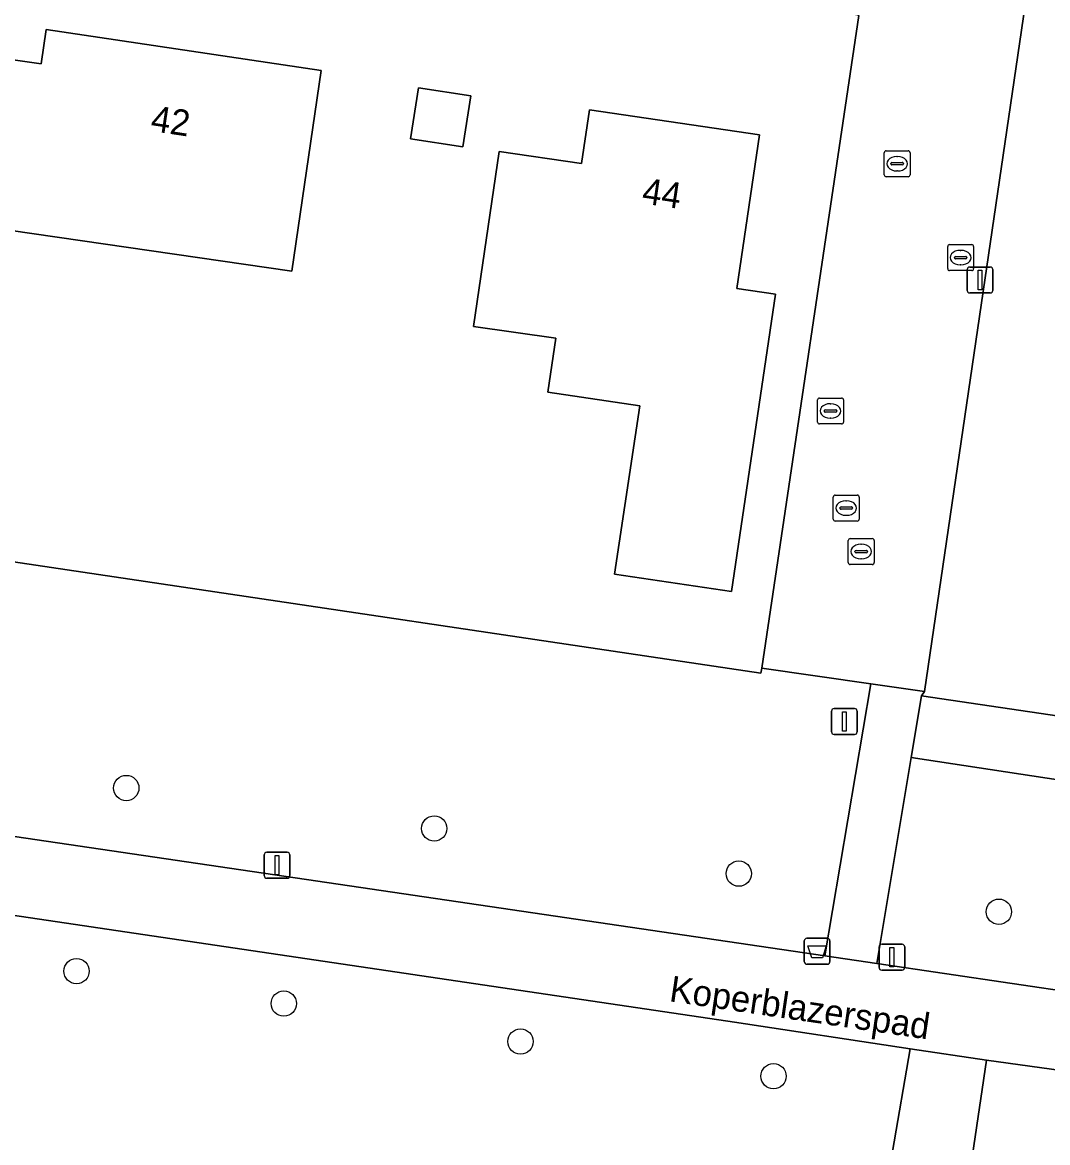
# Model space of a CAD drawing. Extents: x 164148 to 165261, y 382513 to 383432.
# Drawn here: x 164569.02 to 164608.56, y 383010.67 to 383053.88 of the extents above; entities that cross this region are included whole.
import ezdxf

# ---------------------------------------------------------------- set-up
doc = ezdxf.new("R2010")
doc.units = 0
for name, color, linetype in [('IMGEO_Afvalbak', 7, 'Continuous'), ('IMGEO_Boom', 7, 'Continuous'), ('IMGEO_Brandkraan', 7, 'Continuous'), ('IMGEO_Erf', 7, 'Continuous'), ('IMGEO_Fietspad_gesloten', 7, 'Continuous'), ('IMGEO_Groenvoorziening', 7, 'Continuous'), ('IMGEO_Hek', 7, 'Continuous'), ('IMGEO_Kolk', 7, 'Continuous'), ('IMGEO_Lichtmast', 7, 'Continuous'), ('IMGEO_Openbare_ruimte_label', 7, 'Continuous'), ('IMGEO_Pand', 7, 'Continuous'), ('IMGEO_Pand_nummerreeks', 7, 'Continuous'), ('IMGEO_Rijbaan_lokaal_open', 7, 'Continuous'), ('IMGEO_Rioolput', 7, 'Continuous'), ('IMGEO_Verkeersbordpaal', 7, 'Continuous')]:
    doc.layers.add(name, color=color, linetype=linetype)

msp = doc.modelspace()

# ---------------------------------------------------------------- linework, layer by layer
at = {"layer": 'IMGEO_Afvalbak'}
for p, q in [((164599.175, 383017.648), (164599.175, 383018.448)), ((164599.175, 383018.448), (164599.175, 383017.648)), ((164599.275, 383018.548), (164600.065, 383018.548)), ((164600.065, 383018.548), (164599.275, 383018.548)), ((164600.165, 383018.448), (164600.165, 383017.648)), ((164600.165, 383017.648), (164600.165, 383018.448)), ((164600.065, 383017.548), (164599.275, 383017.548)), ((164599.275, 383017.548), (164600.065, 383017.548))]:
    msp.add_line(p, q, dxfattribs=at)
msp.add_lwpolyline([(164599.318, 383018.262), (164600.022, 383018.262), (164599.873, 383017.792), (164599.467, 383017.792), (164599.318, 383018.262)], dxfattribs=at)
for centre, start, end in [((164599.275, 383018.448), 90, 180), ((164599.275, 383018.448), 90, 180), ((164600.065, 383018.448), 0, 90), ((164600.065, 383018.448), 360, 90), ((164599.275, 383017.648), 180, 270), ((164599.275, 383017.648), 180, 270), ((164600.065, 383017.648), 270, 0), ((164600.065, 383017.648), 270, 0)]:
    msp.add_arc(centre, 0.1, start, end, dxfattribs=at)
at = {"layer": 'IMGEO_Boom'}
for centre in [(164573.022, 383024.347), (164584.901, 383022.786), (164596.649, 383021.044), (164606.682, 383019.573), (164571.103, 383017.283), (164579.098, 383016.03), (164588.228, 383014.566), (164597.989, 383013.227)]:
    msp.add_circle(centre, 0.489, dxfattribs=at)
at = {"layer": 'IMGEO_Brandkraan'}
for p, q in [((164604.706, 383044.384), (164604.706, 383045.236)), ((164604.781, 383045.31), (164605.633, 383045.31)), ((164605.194, 383045.09), (164605.219, 383045.09)), ((164605.707, 383045.236), (164605.707, 383044.384)), ((164604.965, 383044.804), (164604.965, 383044.816)), ((164605.403, 383044.767), (164605.005, 383044.767)), ((164605.008, 383044.853), (164605.406, 383044.853)), ((164605.217, 383044.53), (164605.192, 383044.53)), ((164605.449, 383044.816), (164605.449, 383044.804)), ((164605.633, 383044.31), (164604.781, 383044.31))]:
    msp.add_line(p, q, dxfattribs=at)
for points in [[(164604.706, 383044.384), (164604.706, 383045.236)], [(164604.781, 383045.31), (164605.633, 383045.31)], [(164605.707, 383045.236), (164605.707, 383044.384)], [(164605.633, 383044.31), (164604.781, 383044.31)]]:
    msp.add_lwpolyline(points, dxfattribs=at)
for centre, radius, start, end in [((164604.783, 383045.234), 0.0765, 91.552, 178.448), ((164604.783, 383045.234), 0.0765, 91.552, 178.448), ((164605.631, 383045.234), 0.0765, 1.552, 88.448), ((164605.631, 383045.234), 0.0765, 1.552, 88.448), ((164605.005, 383044.813), 0.0403, 85.8775, 175.7526), ((164605.002, 383044.803), 0.0366, 178.938, 274.7102), ((164605.406, 383044.81), 0.043, 264.8664, 352.4533), ((164605.41, 383044.815), 0.0386, 1.7309, 96.639), ((164604.783, 383044.386), 0.0765, 181.552, 268.448), ((164604.783, 383044.386), 0.0765, 181.552, 268.448), ((164605.631, 383044.386), 0.0765, 271.552, 358.448), ((164605.631, 383044.386), 0.0765, 271.552, 358.448)]:
    msp.add_arc(centre, radius, start, end, dxfattribs=at)
for centre, major_axis, ratio, start_param, end_param in [((164605.193, 383044.81), (-0.387, 0.002), 0.722429, 4.712389, 7.853982), ((164605.218, 383044.81), (-0.39, 0.002), 0.717154, 1.570796, 4.712389)]:
    msp.add_ellipse(centre, major_axis=major_axis, ratio=ratio, start_param=start_param, end_param=end_param, dxfattribs=at)
at = {"layer": 'IMGEO_Erf'}
msp.add_lwpolyline([(164623.816, 383163.728), (164623.27, 383160.3), (164619.179, 383132.443), (164618.352, 383126.809), (164615.891, 383110.249), (164614.945, 383103.98), (164613.433, 383093.793), (164612.816, 383089.325), (164610.85, 383076.068), (164610.275, 383072.012), (164608.947, 383063.175), (164608.549, 383060.35), (164603.815, 383028.066), (164603.697, 383027.909), (164653.403, 383020.558), (164672.613, 383150.649)], dxfattribs=at)
for points in [[(164601.28, 383054.146), (164600.005, 383054.394), (164594.166, 383055.226), (164588.211, 383056.086), (164572.546, 383058.416), (164567.568, 383059.175), (164561.903, 383060.016), (164555.592, 383060.91), (164547.597, 383062.105), (164543.882, 383036.919), (164543.993, 383036.903), (164543.97, 383036.746), (164597.503, 383028.776), (164597.531, 383028.965)], [(164579.413, 383044.291), (164565.824, 383046.249), (164566.755, 383052.712), (164569.733, 383052.283), (164569.929, 383053.611), (164580.534, 383052.034)], [(164586.007, 383049.082), (164583.987, 383049.399), (164584.296, 383051.366), (164586.316, 383051.049)], [(164590.892, 383050.515), (164597.45, 383049.551), (164596.575, 383043.615), (164598.059, 383043.396), (164596.367, 383031.925), (164591.854, 383032.602), (164592.827, 383039.09), (164589.287, 383039.621), (164589.586, 383041.7), (164586.418, 383042.155), (164587.407, 383048.898), (164590.587, 383048.438)]]:
    msp.add_lwpolyline(points, close=True, dxfattribs=at)
at = {"layer": 'IMGEO_Fietspad_gesloten'}
for points in [[(164609.803, 383016.423), (164601.968, 383017.579), (164599.963, 383017.871), (164542.422, 383026.352), (164540.385, 383026.655), (164491.665, 383033.898), (164488.159, 383034.419), (164477.812, 383035.957), (164476.86, 383036.098), (164470.165, 383037.076), (164452.721, 383039.625), (164450.7, 383039.958), (164396.385, 383048.006)], [(164412.017, 383042.603), (164466.338, 383034.589), (164468.317, 383034.298), (164475.967, 383033.169), (164495.251, 383030.312), (164497.229, 383030.019), (164557.267, 383021.125), (164559.245, 383020.832), (164596.489, 383015.315), (164603.253, 383014.289), (164606.207, 383013.843), (164611.224, 383013.148)]]:
    msp.add_lwpolyline(points, dxfattribs=at)
for points in [[(164603.299, 383025.53), (164603.697, 383027.909), (164603.815, 383028.066), (164601.741, 383028.363), (164599.963, 383017.871), (164601.968, 383017.579)], [(164604.952, 383005.406), (164606.207, 383013.843), (164603.253, 383014.289), (164602.579, 383010.326), (164601.744, 383004.692), (164601.66, 383004.124), (164580.781, 382863.291), (164580.496, 382861.369), (164580.359, 382860.446), (164577.371, 382840.307), (164580.335, 382839.876), (164583.055, 382858.156)]]:
    msp.add_lwpolyline(points, close=True, dxfattribs=at)
at = {"layer": 'IMGEO_Groenvoorziening'}
for points in [[(164543.97, 383036.746), (164542.422, 383026.352), (164599.963, 383017.871), (164601.741, 383028.363), (164597.531, 383028.965), (164597.503, 383028.776)], [(164603.697, 383027.909), (164603.299, 383025.53), (164616.839, 383023.466), (164616.85, 383023.465), (164619.033, 383023.132), (164620.11, 383022.968), (164653.018, 383017.951), (164653.403, 383020.558)], [(164616.839, 383023.466), (164603.299, 383025.53), (164601.968, 383017.579), (164609.803, 383016.423), (164611.582, 383019.838), (164613.752, 383022.379), (164615.082, 383023.08), (164615.716, 383023.345)], [(164603.253, 383014.289), (164596.489, 383015.315), (164559.245, 383020.832), (164557.674, 383010.23), (164559.158, 383010.01), (164559.192, 383010.238), (164561.335, 383009.918), (164568.072, 383008.923), (164576.251, 383007.746), (164579.342, 383007.299), (164582.433, 383006.853), (164598.85, 383004.484), (164601.322, 383004.142), (164601.66, 383004.124), (164601.744, 383004.692), (164602.579, 383010.326)]]:
    msp.add_lwpolyline(points, close=True, dxfattribs=at)
msp.add_lwpolyline([(164645.496, 382950.967), (164651.008, 382987.673), (164651.902, 382993.63), (164653.078, 383001.462), (164650.705, 383001.947), (164651.419, 383007.225), (164611.224, 383013.148), (164606.207, 383013.843), (164604.952, 383005.406), (164583.055, 382858.156), (164580.335, 382839.876), (164601.872, 382836.441)], dxfattribs=at)
at = {"layer": 'IMGEO_Hek'}
for points in [[(164597.531, 383028.965), (164597.503, 383028.776), (164543.97, 383036.746)], [(164603.697, 383027.909), (164653.403, 383020.558)]]:
    msp.add_lwpolyline(points, dxfattribs=at)
at = {"layer": 'IMGEO_Kolk'}
for p, q in [((164602.256, 383048.006), (164602.256, 383048.858)), ((164602.331, 383048.932), (164603.183, 383048.932)), ((164603.257, 383048.858), (164603.257, 383048.006)), ((164602.515, 383048.426), (164602.515, 383048.438)), ((164602.558, 383048.475), (164602.956, 383048.475)), ((164602.744, 383048.712), (164602.769, 383048.712)), ((164602.999, 383048.438), (164602.999, 383048.426)), ((164602.953, 383048.389), (164602.555, 383048.389)), ((164602.767, 383048.152), (164602.742, 383048.152)), ((164603.183, 383047.932), (164602.331, 383047.932)), ((164600.293, 383034.721), (164600.293, 383035.573)), ((164600.368, 383035.647), (164601.22, 383035.647)), ((164601.294, 383035.573), (164601.294, 383034.721)), ((164600.552, 383035.141), (164600.552, 383035.153)), ((164600.99, 383035.104), (164600.592, 383035.104)), ((164600.595, 383035.19), (164600.993, 383035.19)), ((164600.781, 383035.427), (164600.806, 383035.427)), ((164601.036, 383035.153), (164601.036, 383035.141)), ((164601.22, 383034.647), (164600.368, 383034.647)), ((164600.804, 383034.867), (164600.779, 383034.867))]:
    msp.add_line(p, q, dxfattribs=at)
for points in [[(164602.256, 383048.006), (164602.256, 383048.858)], [(164602.331, 383048.932), (164603.183, 383048.932)], [(164603.257, 383048.858), (164603.257, 383048.006)], [(164603.183, 383047.932), (164602.331, 383047.932)], [(164600.293, 383034.721), (164600.293, 383035.573)], [(164600.368, 383035.647), (164601.22, 383035.647)], [(164601.294, 383035.573), (164601.294, 383034.721)], [(164601.22, 383034.647), (164600.368, 383034.647)]]:
    msp.add_lwpolyline(points, dxfattribs=at)
for centre, radius, start, end in [((164602.333, 383048.856), 0.0765, 91.552, 178.448), ((164602.333, 383048.856), 0.0765, 91.552, 178.448), ((164603.181, 383048.856), 0.0765, 1.552, 88.448), ((164603.181, 383048.856), 0.0765, 1.552, 88.448), ((164602.555, 383048.435), 0.0403, 85.8775, 175.7526), ((164602.552, 383048.425), 0.0366, 178.938, 274.7102), ((164602.956, 383048.432), 0.043, 264.8664, 352.4533), ((164602.96, 383048.437), 0.0386, 1.7309, 96.639), ((164602.333, 383048.008), 0.0765, 181.552, 268.448), ((164602.333, 383048.008), 0.0765, 181.552, 268.448), ((164603.181, 383048.008), 0.0765, 271.552, 358.448), ((164603.181, 383048.008), 0.0765, 271.552, 358.448), ((164600.37, 383035.571), 0.0765, 91.552, 178.448), ((164600.37, 383035.571), 0.0765, 91.552, 178.448), ((164601.218, 383035.571), 0.0765, 1.552, 88.448), ((164601.218, 383035.571), 0.0765, 1.552, 88.448), ((164600.592, 383035.15), 0.0403, 85.8775, 175.7526), ((164600.589, 383035.14), 0.0366, 178.938, 274.7102), ((164600.993, 383035.147), 0.043, 264.8664, 352.4533), ((164600.997, 383035.152), 0.0386, 1.7309, 96.639), ((164600.37, 383034.723), 0.0765, 181.552, 268.448), ((164600.37, 383034.723), 0.0765, 181.552, 268.448), ((164601.218, 383034.723), 0.0765, 271.552, 358.448), ((164601.218, 383034.723), 0.0765, 271.552, 358.448)]:
    msp.add_arc(centre, radius, start, end, dxfattribs=at)
for centre, major_axis, ratio, start_param, end_param in [((164602.743, 383048.432), (-0.387, 0.002), 0.722429, 4.712389, 7.853982), ((164602.768, 383048.432), (-0.39, 0.002), 0.717154, 1.570796, 4.712389), ((164600.78, 383035.147), (-0.387, 0.002), 0.722429, 4.712389, 7.853982), ((164600.805, 383035.147), (-0.39, 0.002), 0.717154, 1.570796, 4.712389)]:
    msp.add_ellipse(centre, major_axis=major_axis, ratio=ratio, start_param=start_param, end_param=end_param, dxfattribs=at)
at = {"layer": 'IMGEO_Lichtmast'}
for p, q in [((164605.459, 383043.546), (164605.459, 383044.346)), ((164605.459, 383044.346), (164605.459, 383043.546)), ((164605.559, 383044.446), (164606.349, 383044.446)), ((164606.349, 383044.446), (164605.559, 383044.446)), ((164606.449, 383044.346), (164606.449, 383043.546)), ((164606.449, 383043.546), (164606.449, 383044.346)), ((164606.349, 383043.446), (164605.559, 383043.446)), ((164605.559, 383043.446), (164606.349, 383043.446)), ((164578.342, 383020.966), (164578.342, 383021.766)), ((164578.342, 383021.766), (164578.342, 383020.966)), ((164578.442, 383021.866), (164579.232, 383021.866)), ((164579.232, 383021.866), (164578.442, 383021.866)), ((164579.332, 383021.766), (164579.332, 383020.966)), ((164579.332, 383020.966), (164579.332, 383021.766)), ((164579.232, 383020.866), (164578.442, 383020.866)), ((164578.442, 383020.866), (164579.232, 383020.866)), ((164602.06, 383017.418), (164602.06, 383018.218)), ((164602.06, 383018.218), (164602.06, 383017.418)), ((164602.16, 383018.318), (164602.95, 383018.318)), ((164602.95, 383018.318), (164602.16, 383018.318)), ((164603.05, 383018.218), (164603.05, 383017.418)), ((164603.05, 383017.418), (164603.05, 383018.218)), ((164602.95, 383017.318), (164602.16, 383017.318)), ((164602.16, 383017.318), (164602.95, 383017.318))]:
    msp.add_line(p, q, dxfattribs=at)
for points in [[(164605.879, 383044.321), (164606.029, 383044.321), (164606.029, 383043.571), (164605.879, 383043.571), (164605.879, 383044.321)], [(164578.762, 383021.741), (164578.912, 383021.741), (164578.912, 383020.991), (164578.762, 383020.991), (164578.762, 383021.741)], [(164602.48, 383018.193), (164602.63, 383018.193), (164602.63, 383017.443), (164602.48, 383017.443), (164602.48, 383018.193)]]:
    msp.add_lwpolyline(points, dxfattribs=at)
for centre, start, end in [((164605.559, 383044.346), 90, 180), ((164605.559, 383044.346), 90, 180), ((164606.349, 383044.346), 0, 90), ((164606.349, 383044.346), 360, 90), ((164605.559, 383043.546), 180, 270), ((164605.559, 383043.546), 180, 270), ((164606.349, 383043.546), 270, 0), ((164606.349, 383043.546), 270, 0), ((164578.442, 383021.766), 90, 180), ((164578.442, 383021.766), 90, 180), ((164579.232, 383021.766), 0, 90), ((164579.232, 383021.766), 360, 90), ((164578.442, 383020.966), 180, 270), ((164578.442, 383020.966), 180, 270), ((164579.232, 383020.966), 270, 0), ((164579.232, 383020.966), 270, 0), ((164602.16, 383018.218), 90, 180), ((164602.16, 383018.218), 90, 180), ((164602.95, 383018.218), 0, 90), ((164602.95, 383018.218), 360, 90), ((164602.16, 383017.418), 180, 270), ((164602.16, 383017.418), 180, 270), ((164602.95, 383017.418), 270, 0), ((164602.95, 383017.418), 270, 0)]:
    msp.add_arc(centre, 0.1, start, end, dxfattribs=at)
at = {"layer": 'IMGEO_Pand'}
for points in [[(164579.413, 383044.291), (164580.534, 383052.034), (164569.929, 383053.611), (164569.733, 383052.283), (164566.755, 383052.712), (164565.824, 383046.249)], [(164586.007, 383049.082), (164586.316, 383051.049), (164584.296, 383051.366), (164583.987, 383049.399)], [(164597.45, 383049.551), (164590.892, 383050.515), (164590.587, 383048.438), (164587.407, 383048.898), (164586.418, 383042.155), (164589.586, 383041.7), (164589.287, 383039.621), (164592.827, 383039.09), (164591.854, 383032.602), (164596.367, 383031.925), (164598.059, 383043.396), (164596.575, 383043.615)]]:
    msp.add_lwpolyline(points, close=True, dxfattribs=at)
at = {"layer": 'IMGEO_Rijbaan_lokaal_open'}
msp.add_lwpolyline([(164601.28, 383054.146), (164597.531, 383028.965), (164601.741, 383028.363), (164603.815, 383028.066), (164608.549, 383060.35)], dxfattribs=at)
at = {"layer": 'IMGEO_Rioolput'}
for p, q in [((164599.761, 383039.393), (164600.613, 383039.393)), ((164599.686, 383038.467), (164599.686, 383039.319)), ((164599.988, 383038.936), (164600.386, 383038.936)), ((164600.174, 383039.173), (164600.199, 383039.173)), ((164600.687, 383039.319), (164600.687, 383038.467)), ((164599.945, 383038.887), (164599.945, 383038.899)), ((164600.383, 383038.85), (164599.985, 383038.85)), ((164600.197, 383038.613), (164600.172, 383038.613)), ((164600.429, 383038.899), (164600.429, 383038.887)), ((164600.613, 383038.393), (164599.761, 383038.393)), ((164600.871, 383033.043), (164600.871, 383033.895)), ((164600.946, 383033.969), (164601.798, 383033.969)), ((164601.359, 383033.749), (164601.384, 383033.749)), ((164601.872, 383033.895), (164601.872, 383033.043)), ((164601.13, 383033.463), (164601.13, 383033.475)), ((164601.568, 383033.426), (164601.17, 383033.426)), ((164601.173, 383033.512), (164601.571, 383033.512)), ((164601.614, 383033.475), (164601.614, 383033.463)), ((164601.798, 383032.969), (164600.946, 383032.969)), ((164601.382, 383033.189), (164601.357, 383033.189))]:
    msp.add_line(p, q, dxfattribs=at)
for points in [[(164599.761, 383039.393), (164600.613, 383039.393)], [(164599.686, 383038.467), (164599.686, 383039.319)], [(164600.687, 383039.319), (164600.687, 383038.467)], [(164600.613, 383038.393), (164599.761, 383038.393)], [(164600.871, 383033.043), (164600.871, 383033.895)], [(164600.946, 383033.969), (164601.798, 383033.969)], [(164601.872, 383033.895), (164601.872, 383033.043)], [(164601.798, 383032.969), (164600.946, 383032.969)]]:
    msp.add_lwpolyline(points, dxfattribs=at)
for centre, radius, start, end in [((164599.763, 383039.317), 0.0765, 91.552, 178.448), ((164599.763, 383039.317), 0.0765, 91.552, 178.448), ((164600.611, 383039.317), 0.0765, 1.552, 88.448), ((164600.611, 383039.317), 0.0765, 1.552, 88.448), ((164599.985, 383038.896), 0.0403, 85.8775, 175.7526), ((164600.39, 383038.898), 0.0386, 1.7309, 96.639), ((164599.982, 383038.886), 0.0366, 178.938, 274.7102), ((164600.386, 383038.893), 0.043, 264.8664, 352.4533), ((164599.763, 383038.469), 0.0765, 181.552, 268.448), ((164599.763, 383038.469), 0.0765, 181.552, 268.448), ((164600.611, 383038.469), 0.0765, 271.552, 358.448), ((164600.611, 383038.469), 0.0765, 271.552, 358.448), ((164600.948, 383033.893), 0.0765, 91.552, 178.448), ((164600.948, 383033.893), 0.0765, 91.552, 178.448), ((164601.796, 383033.893), 0.0765, 1.552, 88.448), ((164601.796, 383033.893), 0.0765, 1.552, 88.448), ((164601.17, 383033.472), 0.0403, 85.8775, 175.7526), ((164601.167, 383033.462), 0.0366, 178.938, 274.7102), ((164601.571, 383033.469), 0.043, 264.8664, 352.4533), ((164601.575, 383033.474), 0.0386, 1.7309, 96.639), ((164600.948, 383033.045), 0.0765, 181.552, 268.448), ((164600.948, 383033.045), 0.0765, 181.552, 268.448), ((164601.796, 383033.045), 0.0765, 271.552, 358.448), ((164601.796, 383033.045), 0.0765, 271.552, 358.448)]:
    msp.add_arc(centre, radius, start, end, dxfattribs=at)
for centre, major_axis, ratio, start_param, end_param in [((164600.173, 383038.893), (-0.387, 0.002), 0.722429, 4.712389, 7.853982), ((164600.198, 383038.893), (-0.39, 0.002), 0.717154, 1.570796, 4.712389), ((164601.358, 383033.469), (-0.387, 0.002), 0.722429, 4.712389, 7.853982), ((164601.383, 383033.469), (-0.39, 0.002), 0.717154, 1.570796, 4.712389)]:
    msp.add_ellipse(centre, major_axis=major_axis, ratio=ratio, start_param=start_param, end_param=end_param, dxfattribs=at)
at = {"layer": 'IMGEO_Verkeersbordpaal'}
for p, q in [((164600.226, 383026.513), (164600.226, 383027.313)), ((164600.226, 383027.313), (164600.226, 383026.513)), ((164600.326, 383027.413), (164601.116, 383027.413)), ((164601.116, 383027.413), (164600.326, 383027.413)), ((164601.216, 383027.313), (164601.216, 383026.513)), ((164601.216, 383026.513), (164601.216, 383027.313)), ((164601.116, 383026.413), (164600.326, 383026.413)), ((164600.326, 383026.413), (164601.116, 383026.413))]:
    msp.add_line(p, q, dxfattribs=at)
msp.add_lwpolyline([(164600.646, 383027.288), (164600.796, 383027.288), (164600.796, 383026.538), (164600.646, 383026.538), (164600.646, 383027.288)], dxfattribs=at)
for centre, start, end in [((164600.326, 383027.313), 90, 180), ((164600.326, 383027.313), 90, 180), ((164601.116, 383027.313), 0, 90), ((164601.116, 383027.313), 360, 90), ((164600.326, 383026.513), 180, 270), ((164600.326, 383026.513), 180, 270), ((164601.116, 383026.513), 270, 0), ((164601.116, 383026.513), 270, 0)]:
    msp.add_arc(centre, 0.1, start, end, dxfattribs=at)

# ---------------------------------------------------------------- texts
at = {"layer": 'IMGEO_Openbare_ruimte_label'}
msp.add_text('Koperblazerspad', height=1, rotation=351.6024, dxfattribs=at).set_placement((164593.934, 383016.124))
at = {"layer": 'IMGEO_Pand_nummerreeks'}
for s, rotation, p in [('42', 351.5411, (164573.928, 383049.7)), ('44', 351.6405, (164592.88, 383046.907))]:
    msp.add_text(s, height=1, rotation=rotation, dxfattribs=at).set_placement(p)

doc.saveas('drawing.dxf')
